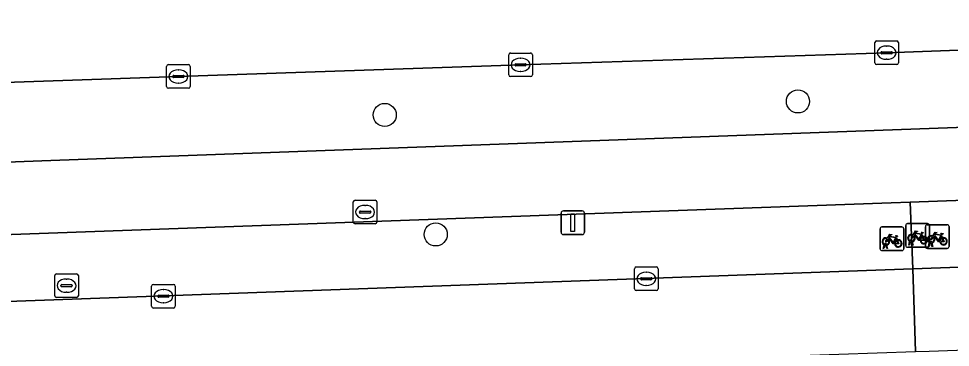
# Model space of a CAD drawing. Extents: x 161084 to 161928, y 385354 to 386522.
# Drawn here: x 161257.74 to 161297.1, y 386459.5 to 386473.41 of the extents above; entities that cross this region are included whole.
import ezdxf

# ---------------------------------------------------------------- set-up
doc = ezdxf.new("R2010")
doc.units = 0
for name, color, linetype in [('IMGEO_Berm_groen', 7, 'Continuous'), ('IMGEO_Boom', 7, 'Continuous'), ('IMGEO_Brandkraan', 7, 'Continuous'), ('IMGEO_Fietsenrek', 7, 'Continuous'), ('IMGEO_Fietspad_gesloten', 7, 'Continuous'), ('IMGEO_Kolk', 7, 'Continuous'), ('IMGEO_Lichtmast', 7, 'Continuous'), ('IMGEO_OVBaan_gesloten', 7, 'Continuous'), ('IMGEO_Rijbaan_lokaal_open', 7, 'Continuous'), ('IMGEO_Rioolput', 7, 'Continuous'), ('IMGEO_Voetpad_open', 7, 'Continuous')]:
    doc.layers.add(name, color=color, linetype=linetype)

msp = doc.modelspace()

# ---------------------------------------------------------------- linework, layer by layer
at = {"layer": 'IMGEO_Berm_groen'}
for points in [[(161324.488, 386473.029), (161324.174, 386473.019), (161308.878, 386472.496), (161294.413, 386471.969), (161278.948, 386471.456), (161264.494, 386470.965), (161249.014, 386470.423), (161234.54, 386469.929), (161219.072, 386469.405), (161204.61, 386468.919), (161189.602, 386468.4), (161168.592, 386467.689), (161159.524, 386467.368), (161153.509, 386467.159), (161145.56, 386466.922), (161141.753, 386466.809), (161140.444, 386466.789)], [(161117.118, 386461.128), (161118.237, 386461.225), (161123.802, 386461.992), (161134.063, 386462.983), (161152.508, 386463.647), (161176.804, 386464.387), (161190.3, 386464.782), (161209.299, 386465.541), (161259.107, 386467.409), (161318.227, 386469.57)]]:
    msp.add_lwpolyline(points, dxfattribs=at)
at = {"layer": 'IMGEO_Boom'}
for centre in [(161290.665, 386469.908), (161273.208, 386469.337), (161275.362, 386464.282)]:
    msp.add_circle(centre, 0.489, dxfattribs=at)
at = {"layer": 'IMGEO_Brandkraan'}
for p, q in [((161259.266, 386461.689), (161259.266, 386462.541)), ((161259.341, 386462.615), (161260.193, 386462.615)), ((161260.267, 386462.541), (161260.267, 386461.689)), ((161259.525, 386462.109), (161259.525, 386462.121)), ((161259.963, 386462.072), (161259.565, 386462.072)), ((161259.568, 386462.158), (161259.966, 386462.158)), ((161259.754, 386462.395), (161259.779, 386462.395)), ((161260.009, 386462.121), (161260.009, 386462.109)), ((161259.777, 386461.835), (161259.752, 386461.835)), ((161260.193, 386461.615), (161259.341, 386461.615))]:
    msp.add_line(p, q, dxfattribs=at)
for points in [[(161259.266, 386461.689), (161259.266, 386462.541)], [(161259.341, 386462.615), (161260.193, 386462.615)], [(161260.267, 386462.541), (161260.267, 386461.689)], [(161260.193, 386461.615), (161259.341, 386461.615)]]:
    msp.add_lwpolyline(points, dxfattribs=at)
for centre, radius, start, end in [((161259.343, 386462.539), 0.0765, 91.552, 178.448), ((161259.343, 386462.539), 0.0765, 91.552, 178.448), ((161260.191, 386462.539), 0.0765, 1.552, 88.448), ((161260.191, 386462.539), 0.0765, 1.552, 88.448), ((161259.565, 386462.118), 0.0403, 85.8775, 175.7526), ((161259.562, 386462.108), 0.0366, 178.938, 274.7102), ((161259.966, 386462.115), 0.043, 264.8664, 352.4533), ((161259.97, 386462.12), 0.0386, 1.7309, 96.639), ((161259.343, 386461.691), 0.0765, 181.552, 268.448), ((161259.343, 386461.691), 0.0765, 181.552, 268.448), ((161260.191, 386461.691), 0.0765, 271.552, 358.448), ((161260.191, 386461.691), 0.0765, 271.552, 358.448)]:
    msp.add_arc(centre, radius, start, end, dxfattribs=at)
for centre, major_axis, ratio, start_param, end_param in [((161259.753, 386462.115), (-0.387, 0.002), 0.722429, 4.712389, 7.853982), ((161259.778, 386462.115), (-0.39, 0.002), 0.717154, 1.570796, 4.712389)]:
    msp.add_ellipse(centre, major_axis=major_axis, ratio=ratio, start_param=start_param, end_param=end_param, dxfattribs=at)
at = {"layer": 'IMGEO_Fietsenrek'}
for p, q in [((161294.136, 386463.674), (161294.136, 386464.515)), ((161294.136, 386464.515), (161294.136, 386463.674)), ((161294.211, 386464.599), (161295.052, 386464.599)), ((161295.052, 386464.599), (161294.211, 386464.599)), ((161295.136, 386464.524), (161295.136, 386463.683)), ((161295.136, 386463.683), (161295.136, 386464.524)), ((161295.218, 386463.816), (161295.218, 386464.657)), ((161295.218, 386464.657), (161295.218, 386463.816)), ((161295.293, 386464.741), (161296.134, 386464.741)), ((161296.134, 386464.741), (161295.293, 386464.741)), ((161296.048, 386463.767), (161296.048, 386464.608)), ((161296.048, 386464.608), (161296.048, 386463.767)), ((161296.123, 386464.692), (161296.964, 386464.692)), ((161296.964, 386464.692), (161296.123, 386464.692)), ((161296.218, 386464.666), (161296.218, 386463.825)), ((161296.218, 386463.825), (161296.218, 386464.666)), ((161297.048, 386464.617), (161297.048, 386463.776)), ((161297.048, 386463.776), (161297.048, 386464.617)), ((161294.823, 386464.148), (161294.859, 386464.053)), ((161295.905, 386464.29), (161295.941, 386464.195)), ((161296.735, 386464.241), (161296.771, 386464.146)), ((161294.263, 386463.683), (161294.302, 386463.843)), ((161294.297, 386463.683), (161294.263, 386463.683)), ((161294.332, 386463.831), (161294.297, 386463.683)), ((161294.374, 386463.855), (161294.373, 386463.859)), ((161294.415, 386463.683), (161294.381, 386463.825)), ((161294.405, 386463.866), (161294.406, 386463.859)), ((161294.413, 386463.829), (161294.448, 386463.683)), ((161294.448, 386463.683), (161294.415, 386463.683)), ((161296.143, 386463.741), (161295.302, 386463.741)), ((161295.302, 386463.741), (161296.143, 386463.741)), ((161295.345, 386463.825), (161295.384, 386463.985)), ((161295.379, 386463.825), (161295.345, 386463.825)), ((161295.414, 386463.973), (161295.379, 386463.825)), ((161295.456, 386463.997), (161295.455, 386464.001)), ((161295.497, 386463.825), (161295.463, 386463.967)), ((161295.487, 386464.008), (161295.488, 386464.001)), ((161295.495, 386463.971), (161295.53, 386463.825)), ((161295.53, 386463.825), (161295.497, 386463.825)), ((161296.973, 386463.692), (161296.132, 386463.692)), ((161296.132, 386463.692), (161296.973, 386463.692)), ((161296.175, 386463.776), (161296.214, 386463.936)), ((161296.209, 386463.776), (161296.175, 386463.776)), ((161296.244, 386463.924), (161296.209, 386463.776)), ((161296.286, 386463.948), (161296.285, 386463.952)), ((161296.327, 386463.776), (161296.293, 386463.918)), ((161296.317, 386463.959), (161296.318, 386463.952)), ((161296.325, 386463.922), (161296.36, 386463.776)), ((161296.36, 386463.776), (161296.327, 386463.776)), ((161295.061, 386463.599), (161294.22, 386463.599)), ((161294.22, 386463.599), (161295.061, 386463.599))]:
    msp.add_line(p, q, dxfattribs=at)
for points in [[(161295.531, 386464.267), (161295.626, 386464.431), (161295.712, 386464.417), (161295.714, 386464.408), (161295.658, 386464.397), (161295.631, 386464.352), (161295.887, 386464.311)], [(161294.47, 386464.073), (161294.418, 386463.983), (161294.378, 386463.958), (161294.379, 386464.005), (161294.434, 386464.099)], [(161294.449, 386464.125), (161294.544, 386464.289), (161294.63, 386464.275), (161294.632, 386464.266), (161294.576, 386464.255), (161294.549, 386464.21), (161294.805, 386464.169)], [(161294.745, 386463.881), (161294.695, 386463.881), (161294.504, 386464.132), (161294.485, 386464.1)], [(161294.792, 386464.144), (161294.535, 386464.185), (161294.518, 386464.156), (161294.685, 386463.936), (161294.792, 386464.144)], [(161294.84, 386464.046), (161294.81, 386464.123), (161294.701, 386463.905), (161294.744, 386463.905)], [(161294.805, 386464.169), (161294.83, 386464.218), (161294.824, 386464.222), (161294.801, 386464.226), (161294.789, 386464.233), (161294.788, 386464.236), (161294.79, 386464.241), (161294.885, 386464.226), (161294.887, 386464.216), (161294.877, 386464.203), (161294.865, 386464.197), (161294.851, 386464.203), (161294.823, 386464.148)], [(161295.552, 386464.215), (161295.5, 386464.125), (161295.46, 386464.1), (161295.461, 386464.147), (161295.516, 386464.241)], [(161295.827, 386464.023), (161295.777, 386464.023), (161295.586, 386464.274), (161295.567, 386464.242)], [(161295.874, 386464.286), (161295.617, 386464.327), (161295.6, 386464.298), (161295.767, 386464.078), (161295.874, 386464.286)], [(161295.922, 386464.188), (161295.892, 386464.265), (161295.783, 386464.047), (161295.826, 386464.047)], [(161295.856, 386464.047), (161295.976, 386464.046), (161295.932, 386464.16)], [(161295.952, 386464.167), (161296.007, 386464.022), (161295.857, 386464.022)], [(161295.887, 386464.311), (161295.912, 386464.36), (161295.906, 386464.364), (161295.883, 386464.368), (161295.871, 386464.375), (161295.87, 386464.378), (161295.872, 386464.383), (161295.967, 386464.368), (161295.969, 386464.358), (161295.959, 386464.345), (161295.947, 386464.339), (161295.933, 386464.345), (161295.905, 386464.29)], [(161296.382, 386464.166), (161296.33, 386464.076), (161296.29, 386464.051), (161296.291, 386464.098), (161296.346, 386464.192)], [(161296.361, 386464.218), (161296.456, 386464.382), (161296.542, 386464.368), (161296.544, 386464.359), (161296.488, 386464.348), (161296.461, 386464.303), (161296.717, 386464.262)], [(161296.657, 386463.974), (161296.607, 386463.974), (161296.416, 386464.225), (161296.397, 386464.193)], [(161296.704, 386464.237), (161296.447, 386464.278), (161296.43, 386464.249), (161296.597, 386464.029), (161296.704, 386464.237)], [(161296.752, 386464.139), (161296.722, 386464.216), (161296.613, 386463.998), (161296.656, 386463.998)], [(161296.686, 386463.998), (161296.806, 386463.997), (161296.762, 386464.111)], [(161296.782, 386464.118), (161296.837, 386463.973), (161296.687, 386463.973)], [(161296.717, 386464.262), (161296.742, 386464.311), (161296.736, 386464.315), (161296.713, 386464.319), (161296.701, 386464.326), (161296.7, 386464.329), (161296.702, 386464.334), (161296.797, 386464.319), (161296.799, 386464.309), (161296.789, 386464.296), (161296.777, 386464.29), (161296.763, 386464.296), (161296.735, 386464.241)], [(161294.774, 386463.905), (161294.894, 386463.904), (161294.85, 386464.018)], [(161294.87, 386464.025), (161294.925, 386463.88), (161294.775, 386463.88)]]:
    msp.add_lwpolyline(points, dxfattribs=at)
for centre, radius, start, end in [((161294.214, 386464.521), 0.0779, 92.4484, 184.2845), ((161294.214, 386464.521), 0.0779, 92.4484, 184.2845), ((161295.058, 386464.521), 0.0779, 2.4484, 94.2845), ((161295.058, 386464.521), 0.0779, 2.4484, 94.2845), ((161295.296, 386464.663), 0.0779, 92.4484, 184.2845), ((161295.296, 386464.663), 0.0779, 92.4484, 184.2845), ((161296.126, 386464.614), 0.0779, 92.4484, 184.2845), ((161296.126, 386464.614), 0.0779, 92.4484, 184.2845), ((161296.14, 386464.663), 0.0779, 2.4484, 94.2845), ((161296.14, 386464.663), 0.0779, 2.4484, 94.2845), ((161296.97, 386464.614), 0.0779, 2.4484, 94.2845), ((161296.97, 386464.614), 0.0779, 2.4484, 94.2845), ((161294.376, 386463.984), 0.159, 62.6766, 242.1369), ((161294.376, 386463.984), 0.129, 63.3192, 238.903), ((161294.376, 386463.984), 0.129, 283.6043, 43.4302), ((161294.376, 386463.984), 0.159, 283.5766, 46.6042), ((161294.903, 386463.9), 0.159, 113.3408, 178.3217), ((161294.903, 386463.9), 0.159, 187.0065, 105.7708), ((161294.903, 386463.9), 0.129, 188.6715, 104.5883), ((161295.458, 386464.126), 0.159, 62.6766, 242.1369), ((161295.458, 386464.126), 0.129, 63.3192, 238.903), ((161295.438, 386463.997), 0.0499, 12.8025, 158.6934), ((161295.458, 386464.126), 0.129, 283.6043, 43.4302), ((161295.458, 386464.126), 0.159, 283.5766, 46.6042), ((161295.985, 386464.042), 0.159, 113.3408, 178.3217), ((161295.985, 386464.042), 0.159, 187.0065, 105.7708), ((161295.985, 386464.042), 0.129, 113.923, 177.9556), ((161295.985, 386464.042), 0.129, 188.6715, 104.5883), ((161296.288, 386464.077), 0.159, 62.6766, 242.1369), ((161296.288, 386464.077), 0.129, 63.3192, 238.903), ((161296.288, 386464.077), 0.129, 283.6043, 43.4302), ((161296.288, 386464.077), 0.159, 283.5766, 46.6042), ((161296.815, 386463.993), 0.159, 113.3408, 178.3217), ((161296.815, 386463.993), 0.159, 187.0065, 105.7708), ((161296.815, 386463.993), 0.129, 113.923, 177.9556), ((161296.815, 386463.993), 0.129, 188.6715, 104.5883), ((161294.214, 386463.677), 0.0779, 182.4484, 274.2845), ((161294.214, 386463.677), 0.0779, 182.4484, 274.2845), ((161294.356, 386463.855), 0.0499, 12.8025, 158.6934), ((161294.376, 386463.984), 0.159, 253.9967, 271.7867), ((161294.356, 386463.855), 0.0174, 12.8025, 163.4502), ((161294.376, 386463.984), 0.129, 253.415, 269.0204), ((161294.903, 386463.9), 0.129, 113.923, 177.9556), ((161295.058, 386463.677), 0.0779, 272.4484, 4.2845), ((161295.058, 386463.677), 0.0779, 272.4484, 4.2845), ((161295.296, 386463.819), 0.0779, 182.4484, 274.2845), ((161295.296, 386463.819), 0.0779, 182.4484, 274.2845), ((161295.458, 386464.126), 0.159, 253.9967, 271.7867), ((161295.438, 386463.997), 0.0174, 12.8025, 163.4502), ((161295.458, 386464.126), 0.129, 253.415, 269.0204), ((161296.126, 386463.77), 0.0779, 182.4484, 274.2845), ((161296.126, 386463.77), 0.0779, 182.4484, 274.2845), ((161296.14, 386463.819), 0.0779, 272.4484, 4.2845), ((161296.14, 386463.819), 0.0779, 272.4484, 4.2845), ((161296.268, 386463.948), 0.0499, 12.8025, 158.6934), ((161296.288, 386464.077), 0.159, 253.9967, 271.7867), ((161296.268, 386463.948), 0.0174, 12.8025, 163.4502), ((161296.288, 386464.077), 0.129, 253.415, 269.0204), ((161296.97, 386463.77), 0.0779, 272.4484, 4.2845), ((161296.97, 386463.77), 0.0779, 272.4484, 4.2845)]:
    msp.add_arc(centre, radius, start, end, dxfattribs=at)
at = {"layer": 'IMGEO_Fietspad_gesloten'}
for points in [[(161356.064, 386471.197), (161349.771, 386471.004), (161348.366, 386470.951), (161340.709, 386470.708), (161337.397, 386470.554), (161333.061, 386470.431), (161328.488, 386470.039), (161324.656, 386469.71), (161323.568, 386469.636), (161318.227, 386469.57), (161259.107, 386467.409), (161209.299, 386465.541), (161190.3, 386464.782), (161176.804, 386464.387), (161152.508, 386463.647), (161134.063, 386462.983), (161123.802, 386461.992), (161118.237, 386461.225), (161117.118, 386461.128)], [(161133.048, 386459.715), (161134.497, 386459.803), (161152.195, 386460.489), (161294.6, 386465.615), (161295.411, 386465.645), (161322.752, 386466.655), (161341.262, 386467.223), (161348.14, 386467.407), (161350.229, 386467.481), (161356.184, 386467.639), (161356.064, 386471.197)]]:
    msp.add_lwpolyline(points, dxfattribs=at)
at = {"layer": 'IMGEO_Kolk'}
for p, q in [((161293.912, 386471.543), (161293.912, 386472.395)), ((161293.987, 386472.469), (161294.839, 386472.469)), ((161294.913, 386472.395), (161294.913, 386471.543)), ((161278.522, 386471.956), (161279.374, 386471.956)), ((161294.171, 386471.963), (161294.171, 386471.975)), ((161294.609, 386471.926), (161294.211, 386471.926)), ((161294.214, 386472.012), (161294.612, 386472.012)), ((161294.4, 386472.249), (161294.425, 386472.249)), ((161294.655, 386471.975), (161294.655, 386471.963)), ((161278.447, 386471.03), (161278.447, 386471.882)), ((161278.935, 386471.736), (161278.96, 386471.736)), ((161279.448, 386471.882), (161279.448, 386471.03)), ((161294.423, 386471.689), (161294.398, 386471.689)), ((161263.993, 386470.539), (161263.993, 386471.391)), ((161264.068, 386471.465), (161264.92, 386471.465)), ((161264.481, 386471.245), (161264.506, 386471.245)), ((161264.994, 386471.391), (161264.994, 386470.539)), ((161278.706, 386471.45), (161278.706, 386471.462)), ((161279.144, 386471.413), (161278.746, 386471.413)), ((161278.749, 386471.499), (161279.147, 386471.499)), ((161278.958, 386471.176), (161278.933, 386471.176)), ((161279.19, 386471.462), (161279.19, 386471.45)), ((161294.839, 386471.469), (161293.987, 386471.469)), ((161264.252, 386470.959), (161264.252, 386470.971)), ((161264.69, 386470.922), (161264.292, 386470.922)), ((161264.295, 386471.008), (161264.693, 386471.008)), ((161264.736, 386470.971), (161264.736, 386470.959)), ((161279.374, 386470.956), (161278.522, 386470.956)), ((161264.92, 386470.465), (161264.068, 386470.465)), ((161264.504, 386470.685), (161264.479, 386470.685)), ((161283.834, 386462.907), (161284.686, 386462.907)), ((161283.759, 386461.981), (161283.759, 386462.833)), ((161284.247, 386462.687), (161284.272, 386462.687)), ((161284.76, 386462.833), (161284.76, 386461.981)), ((161263.361, 386461.244), (161263.361, 386462.096)), ((161263.436, 386462.17), (161264.288, 386462.17)), ((161264.362, 386462.096), (161264.362, 386461.244)), ((161284.018, 386462.401), (161284.018, 386462.413)), ((161284.456, 386462.364), (161284.058, 386462.364)), ((161284.061, 386462.45), (161284.459, 386462.45)), ((161284.27, 386462.127), (161284.245, 386462.127)), ((161284.502, 386462.413), (161284.502, 386462.401)), ((161263.62, 386461.664), (161263.62, 386461.676)), ((161263.663, 386461.713), (161264.061, 386461.713)), ((161263.849, 386461.95), (161263.874, 386461.95)), ((161264.104, 386461.676), (161264.104, 386461.664)), ((161284.686, 386461.907), (161283.834, 386461.907)), ((161264.058, 386461.627), (161263.66, 386461.627)), ((161263.872, 386461.39), (161263.847, 386461.39)), ((161264.288, 386461.17), (161263.436, 386461.17))]:
    msp.add_line(p, q, dxfattribs=at)
for points in [[(161293.912, 386471.543), (161293.912, 386472.395)], [(161293.987, 386472.469), (161294.839, 386472.469)], [(161294.913, 386472.395), (161294.913, 386471.543)], [(161278.522, 386471.956), (161279.374, 386471.956)], [(161278.447, 386471.03), (161278.447, 386471.882)], [(161279.448, 386471.882), (161279.448, 386471.03)], [(161263.993, 386470.539), (161263.993, 386471.391)], [(161264.068, 386471.465), (161264.92, 386471.465)], [(161264.994, 386471.391), (161264.994, 386470.539)], [(161294.839, 386471.469), (161293.987, 386471.469)], [(161279.374, 386470.956), (161278.522, 386470.956)], [(161264.92, 386470.465), (161264.068, 386470.465)], [(161283.834, 386462.907), (161284.686, 386462.907)], [(161283.759, 386461.981), (161283.759, 386462.833)], [(161284.76, 386462.833), (161284.76, 386461.981)], [(161263.361, 386461.244), (161263.361, 386462.096)], [(161263.436, 386462.17), (161264.288, 386462.17)], [(161264.362, 386462.096), (161264.362, 386461.244)], [(161284.686, 386461.907), (161283.834, 386461.907)], [(161264.288, 386461.17), (161263.436, 386461.17)]]:
    msp.add_lwpolyline(points, dxfattribs=at)
for centre, radius, start, end in [((161293.989, 386472.393), 0.0765, 91.552, 178.448), ((161293.989, 386472.393), 0.0765, 91.552, 178.448), ((161294.837, 386472.393), 0.0765, 1.552, 88.448), ((161294.837, 386472.393), 0.0765, 1.552, 88.448), ((161278.524, 386471.88), 0.0765, 91.552, 178.448), ((161278.524, 386471.88), 0.0765, 91.552, 178.448), ((161279.372, 386471.88), 0.0765, 1.552, 88.448), ((161279.372, 386471.88), 0.0765, 1.552, 88.448), ((161294.211, 386471.972), 0.0403, 85.8775, 175.7526), ((161294.208, 386471.962), 0.0366, 178.938, 274.7102), ((161294.612, 386471.969), 0.043, 264.8664, 352.4533), ((161294.616, 386471.974), 0.0386, 1.7309, 96.639), ((161293.989, 386471.545), 0.0765, 181.552, 268.448), ((161293.989, 386471.545), 0.0765, 181.552, 268.448), ((161294.837, 386471.545), 0.0765, 271.552, 358.448), ((161294.837, 386471.545), 0.0765, 271.552, 358.448), ((161264.07, 386471.389), 0.0765, 91.552, 178.448), ((161264.07, 386471.389), 0.0765, 91.552, 178.448), ((161264.918, 386471.389), 0.0765, 1.552, 88.448), ((161264.918, 386471.389), 0.0765, 1.552, 88.448), ((161278.746, 386471.459), 0.0403, 85.8775, 175.7526), ((161278.743, 386471.449), 0.0366, 178.938, 274.7102), ((161279.147, 386471.456), 0.043, 264.8664, 352.4533), ((161279.151, 386471.461), 0.0386, 1.7309, 96.639), ((161264.292, 386470.968), 0.0403, 85.8775, 175.7526), ((161264.289, 386470.958), 0.0366, 178.938, 274.7102), ((161264.693, 386470.965), 0.043, 264.8664, 352.4533), ((161264.697, 386470.97), 0.0386, 1.7309, 96.639), ((161278.524, 386471.032), 0.0765, 181.552, 268.448), ((161278.524, 386471.032), 0.0765, 181.552, 268.448), ((161279.372, 386471.032), 0.0765, 271.552, 358.448), ((161279.372, 386471.032), 0.0765, 271.552, 358.448), ((161264.07, 386470.541), 0.0765, 181.552, 268.448), ((161264.07, 386470.541), 0.0765, 181.552, 268.448), ((161264.918, 386470.541), 0.0765, 271.552, 358.448), ((161264.918, 386470.541), 0.0765, 271.552, 358.448), ((161283.836, 386462.831), 0.0765, 91.552, 178.448), ((161283.836, 386462.831), 0.0765, 91.552, 178.448), ((161284.684, 386462.831), 0.0765, 1.552, 88.448), ((161284.684, 386462.831), 0.0765, 1.552, 88.448), ((161263.438, 386462.094), 0.0765, 91.552, 178.448), ((161263.438, 386462.094), 0.0765, 91.552, 178.448), ((161264.286, 386462.094), 0.0765, 1.552, 88.448), ((161264.286, 386462.094), 0.0765, 1.552, 88.448), ((161284.058, 386462.41), 0.0403, 85.8775, 175.7526), ((161284.055, 386462.4), 0.0366, 178.938, 274.7102), ((161284.459, 386462.407), 0.043, 264.8664, 352.4533), ((161284.463, 386462.412), 0.0386, 1.7309, 96.639), ((161263.66, 386461.673), 0.0403, 85.8775, 175.7526), ((161264.065, 386461.675), 0.0386, 1.7309, 96.639), ((161283.836, 386461.983), 0.0765, 181.552, 268.448), ((161283.836, 386461.983), 0.0765, 181.552, 268.448), ((161284.684, 386461.983), 0.0765, 271.552, 358.448), ((161284.684, 386461.983), 0.0765, 271.552, 358.448), ((161263.657, 386461.663), 0.0366, 178.938, 274.7102), ((161264.061, 386461.67), 0.043, 264.8664, 352.4533), ((161263.438, 386461.246), 0.0765, 181.552, 268.448), ((161263.438, 386461.246), 0.0765, 181.552, 268.448), ((161264.286, 386461.246), 0.0765, 271.552, 358.448), ((161264.286, 386461.246), 0.0765, 271.552, 358.448)]:
    msp.add_arc(centre, radius, start, end, dxfattribs=at)
for centre, major_axis, ratio, start_param, end_param in [((161294.399, 386471.969), (-0.387, 0.002), 0.722429, 4.712389, 7.853982), ((161294.424, 386471.969), (-0.39, 0.002), 0.717154, 1.570796, 4.712389), ((161278.934, 386471.456), (-0.387, 0.002), 0.722429, 4.712389, 7.853982), ((161278.959, 386471.456), (-0.39, 0.002), 0.717154, 1.570796, 4.712389), ((161264.48, 386470.965), (-0.387, 0.002), 0.722429, 4.712389, 7.853982), ((161264.505, 386470.965), (-0.39, 0.002), 0.717154, 1.570796, 4.712389), ((161284.246, 386462.407), (-0.387, 0.002), 0.722429, 4.712389, 7.853982), ((161284.271, 386462.407), (-0.39, 0.002), 0.717154, 1.570796, 4.712389), ((161263.848, 386461.67), (-0.387, 0.002), 0.722429, 4.712389, 7.853982), ((161263.873, 386461.67), (-0.39, 0.002), 0.717154, 1.570796, 4.712389)]:
    msp.add_ellipse(centre, major_axis=major_axis, ratio=ratio, start_param=start_param, end_param=end_param, dxfattribs=at)
at = {"layer": 'IMGEO_Lichtmast'}
for p, q in [((161280.757, 386465.278), (161281.547, 386465.278)), ((161281.547, 386465.278), (161280.757, 386465.278)), ((161280.657, 386464.378), (161280.657, 386465.178)), ((161280.657, 386465.178), (161280.657, 386464.378)), ((161281.647, 386465.178), (161281.647, 386464.378)), ((161281.647, 386464.378), (161281.647, 386465.178)), ((161281.547, 386464.278), (161280.757, 386464.278)), ((161280.757, 386464.278), (161281.547, 386464.278))]:
    msp.add_line(p, q, dxfattribs=at)
msp.add_lwpolyline([(161281.077, 386465.153), (161281.227, 386465.153), (161281.227, 386464.403), (161281.077, 386464.403), (161281.077, 386465.153)], dxfattribs=at)
for centre, start, end in [((161280.757, 386465.178), 90, 180), ((161280.757, 386465.178), 90, 180), ((161281.547, 386465.178), 0, 90), ((161281.547, 386465.178), 360, 90), ((161280.757, 386464.378), 180, 270), ((161280.757, 386464.378), 180, 270), ((161281.547, 386464.378), 270, 0), ((161281.547, 386464.378), 270, 0)]:
    msp.add_arc(centre, 0.1, start, end, dxfattribs=at)
at = {"layer": 'IMGEO_OVBaan_gesloten'}
msp.add_lwpolyline([(161204.61, 386468.919), (161219.072, 386469.405), (161234.54, 386469.929), (161249.014, 386470.423), (161264.494, 386470.965), (161278.948, 386471.456), (161294.413, 386471.969), (161308.878, 386472.496), (161324.174, 386473.019), (161324.488, 386473.029), (161328.362, 386473.166), (161332.114, 386473.411)], dxfattribs=at)
at = {"layer": 'IMGEO_Rijbaan_lokaal_open'}
for points in [[(161331.89, 386464.15), (161324.42, 386463.871), (161295.516, 386462.834), (161295.633, 386459.33), (161296.212, 386459.351), (161331.999, 386460.646), (161341.789, 386451.505), (161341.51, 386458.874), (161339.323, 386460.912)], [(161289.147, 386459.099), (161295.633, 386459.33), (161295.516, 386462.834), (161142.519, 386457.293)]]:
    msp.add_lwpolyline(points, dxfattribs=at)
at = {"layer": 'IMGEO_Rioolput'}
for p, q in [((161271.879, 386464.804), (161271.879, 386465.656)), ((161271.954, 386465.73), (161272.806, 386465.73)), ((161272.88, 386465.656), (161272.88, 386464.804)), ((161272.138, 386465.224), (161272.138, 386465.236)), ((161272.181, 386465.273), (161272.579, 386465.273)), ((161272.367, 386465.51), (161272.392, 386465.51)), ((161272.622, 386465.236), (161272.622, 386465.224)), ((161272.576, 386465.187), (161272.178, 386465.187)), ((161272.39, 386464.95), (161272.365, 386464.95)), ((161272.806, 386464.73), (161271.954, 386464.73))]:
    msp.add_line(p, q, dxfattribs=at)
for points in [[(161271.879, 386464.804), (161271.879, 386465.656)], [(161271.954, 386465.73), (161272.806, 386465.73)], [(161272.88, 386465.656), (161272.88, 386464.804)], [(161272.806, 386464.73), (161271.954, 386464.73)]]:
    msp.add_lwpolyline(points, dxfattribs=at)
for centre, radius, start, end in [((161271.956, 386465.654), 0.0765, 91.552, 178.448), ((161271.956, 386465.654), 0.0765, 91.552, 178.448), ((161272.804, 386465.654), 0.0765, 1.552, 88.448), ((161272.804, 386465.654), 0.0765, 1.552, 88.448), ((161272.178, 386465.233), 0.0403, 85.8775, 175.7526), ((161272.175, 386465.223), 0.0366, 178.938, 274.7102), ((161272.579, 386465.23), 0.043, 264.8664, 352.4533), ((161272.583, 386465.235), 0.0386, 1.7309, 96.639), ((161271.956, 386464.806), 0.0765, 181.552, 268.448), ((161271.956, 386464.806), 0.0765, 181.552, 268.448), ((161272.804, 386464.806), 0.0765, 271.552, 358.448), ((161272.804, 386464.806), 0.0765, 271.552, 358.448)]:
    msp.add_arc(centre, radius, start, end, dxfattribs=at)
for centre, major_axis, ratio, start_param, end_param in [((161272.366, 386465.23), (-0.387, 0.002), 0.722429, 4.712389, 7.853982), ((161272.391, 386465.23), (-0.39, 0.002), 0.717154, 1.570796, 4.712389)]:
    msp.add_ellipse(centre, major_axis=major_axis, ratio=ratio, start_param=start_param, end_param=end_param, dxfattribs=at)
at = {"layer": 'IMGEO_Voetpad_open'}
for points in [[(161356.184, 386467.639), (161350.229, 386467.481), (161348.14, 386467.407), (161341.262, 386467.223), (161322.752, 386466.655), (161295.411, 386465.645), (161295.516, 386462.834), (161324.42, 386463.871), (161331.89, 386464.15)], [(161295.516, 386462.834), (161295.411, 386465.645), (161294.6, 386465.615), (161152.195, 386460.489), (161134.497, 386459.803), (161133.048, 386459.715)], [(161142.519, 386457.293), (161295.516, 386462.834)]]:
    msp.add_lwpolyline(points, dxfattribs=at)

doc.saveas('drawing.dxf')
